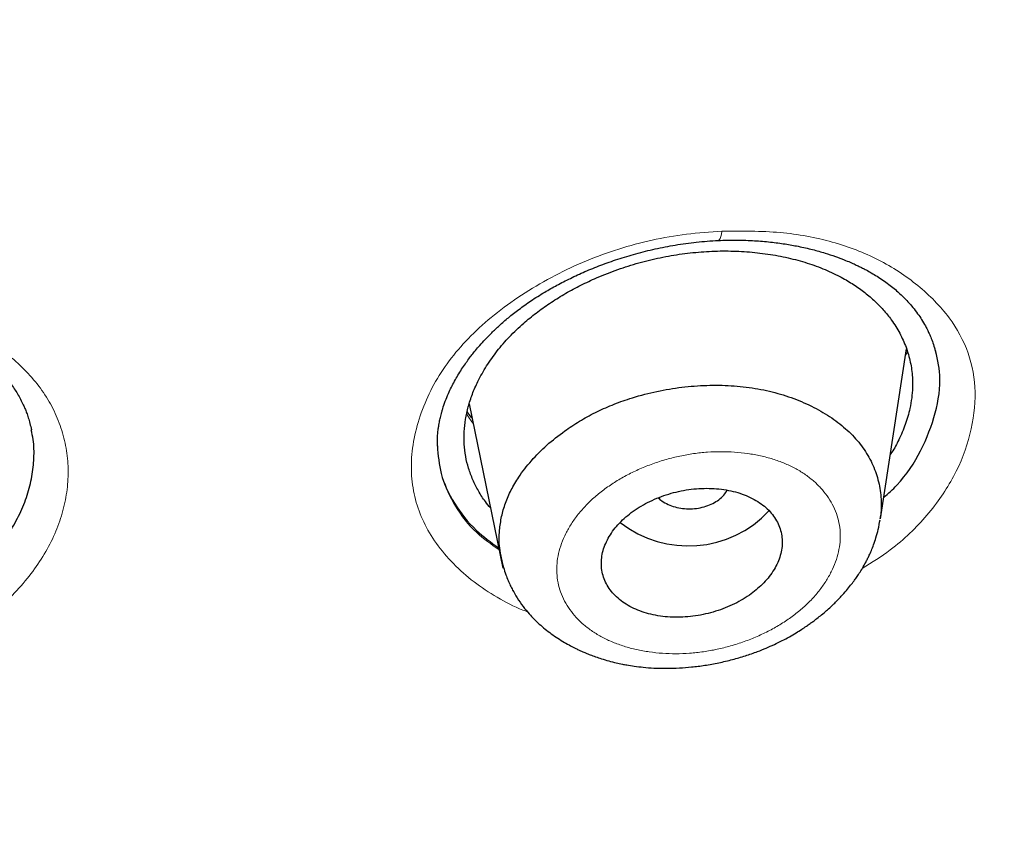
# Model space of a CAD drawing. Header units: millimetres. Extents: x 8 to 1170, y 12 to 886.
# Tile 330 of 656: x 793.86 to 803.63, y 818.56 to 826.7. Entities that reach past the tile are written whole.
import ezdxf

# ---------------------------------------------------------------- set-up
doc = ezdxf.new("R2010")
doc.units = ezdxf.units.MM

msp = doc.modelspace()

# ---------------------------------------------------------------- linework, layer by layer
at = {"color": 7, "linetype": 'Continuous', "lineweight": 30}
for p, q in [((802.4036, 821.7499), (802.6613, 823.4347)), ((802.6639, 823.4258), (802.6586, 823.4168)), ((798.3222, 822.8909), (798.655, 821.2601))]:
    msp.add_line(p, q, dxfattribs=at)
at = {"color": 8, "linetype": 'Continuous', "lineweight": 0}
msp.add_line((802.6701, 823.4045), (802.652, 823.3735), dxfattribs=at)
at = {"color": 8, "linetype": 'Continuous', "lineweight": 0, "flags": 128}
msp.add_lwpolyline([(800.8294, 824.603), (800.8244, 824.5744), (800.8185, 824.5507), (800.8118, 824.5322), (800.8044, 824.5195), (800.7965, 824.5127), (800.7919, 824.5116)], dxfattribs=at)
at = {"color": 7, "linetype": 'Continuous', "lineweight": 30}
msp.add_arc((800.4965, 822.5745), 1.0943, 231.83666, 317.13664, dxfattribs=at)
for points, knots in [([(767.6427, 873.9797), (768.5002, 873.9771), (770.2152, 873.9718), (772.7815, 873.8617), (775.3372, 873.6775), (777.8776, 873.4125), (780.398, 873.0694), (782.8939, 872.6482), (785.4975, 872.122), (788.1975, 871.4758), (790.9789, 870.6939), (793.6989, 869.8102), (796.3512, 868.8278), (798.9294, 867.7498), (801.3082, 866.6348), (803.4954, 865.5003), (805.4999, 864.3614), (807.4329, 863.1605), (809.2905, 861.8993), (811.0684, 860.5798), (812.7637, 859.205), (814.3736, 857.7776), (815.8957, 856.3007), (817.3272, 854.7769), (818.6656, 853.2091), (819.9083, 851.6002), (821.0526, 849.9529), (822.0959, 848.2702), (823.0876, 846.4597), (824.0049, 844.5189), (824.8235, 842.4471), (825.4961, 840.3465), (826.0213, 838.2226), (826.3977, 836.0806), (826.613, 834.0285), (826.6903, 832.0729), (826.651, 830.2183), (826.4997, 828.3654), (826.2373, 826.5175), (825.8649, 824.6782), (825.3835, 822.8508), (824.794, 821.0387), (824.0973, 819.2453), (823.2945, 817.4739), (822.3866, 815.728), (821.3744, 814.0111), (820.26, 812.3264), (819.0464, 810.6769), (817.6633, 808.976), (816.0943, 807.2347), (814.3231, 805.4667), (812.433, 803.7631), (810.4258, 802.1305), (808.3148, 800.5661), (806.8193, 799.59), (806.0716, 799.102)], [0, 0, 0, 0, 0.017859, 0.035717, 0.053574, 0.07143, 0.089287, 0.107143, 0.125, 0.145832, 0.166666, 0.1875, 0.208333, 0.229166, 0.249999, 0.267856, 0.285713, 0.303571, 0.321429, 0.339287, 0.357144, 0.375001, 0.392858, 0.410715, 0.428572, 0.446429, 0.464286, 0.482143, 0.500002, 0.520835, 0.541668, 0.562501, 0.583334, 0.604167, 0.624999, 0.642856, 0.660713, 0.678571, 0.696428, 0.714286, 0.732144, 0.750003, 0.76786, 0.785718, 0.803575, 0.821433, 0.839289, 0.857146, 0.875003, 0.895835, 0.916668, 0.9375, 0.958333, 0.979167, 1, 1, 1, 1]), ([(766.7135, 788.6775), (767.3207, 788.6852), (768.5336, 788.7005), (770.3501, 788.7757), (772.1609, 788.8892), (773.9656, 789.0446), (775.7644, 789.2409), (777.5538, 789.4779), (779.2807, 789.7469), (780.9429, 790.0435), (782.5414, 790.3638), (784.126, 790.7167), (785.6964, 791.1021), (787.2528, 791.5198), (788.8448, 791.9844), (790.4671, 792.4985), (792.1136, 793.0652), (793.7314, 793.6673), (795.3207, 794.3049), (796.8813, 794.9775), (798.4151, 795.6861), (799.8785, 796.409), (801.2717, 797.142), (802.5934, 797.88), (803.8841, 798.6439), (805.1438, 799.4337), (806.3724, 800.2492), (807.6042, 801.1143), (808.8336, 802.0303), (810.0548, 802.9987), (811.2333, 803.9935), (812.369, 805.0146), (813.4621, 806.062), (814.5144, 807.1374), (815.4956, 808.208), (816.4067, 809.2688), (817.2476, 810.3131), (818.0446, 811.3712), (818.7977, 812.4431), (819.5072, 813.5288), (820.192, 814.6598), (820.8474, 815.8366), (821.4678, 817.0594), (822.0347, 818.2951), (822.5485, 819.5437), (823.009, 820.8056), (823.4167, 822.0818), (823.761, 823.3336), (824.0452, 824.5565), (824.2732, 825.745), (824.4531, 826.9347), (824.585, 828.1257), (824.669, 829.318), (824.706, 830.5454), (824.6911, 831.807), (824.6189, 833.1013), (824.4899, 834.3937), (824.3039, 835.6844), (824.061, 836.9737), (823.7614, 838.26), (823.4167, 839.5038), (823.0329, 840.7016), (822.6155, 841.8517), (822.1531, 842.9897), (821.6457, 844.1156), (821.0932, 845.2294), (820.5046, 846.3143), (819.8827, 847.3704), (819.2302, 848.3975), (818.5376, 849.4115), (817.805, 850.4123), (817.0321, 851.4), (816.2189, 852.3747), (815.3686, 853.3327), (814.4705, 854.2862), (813.525, 855.2317), (812.5291, 856.1691), (811.497, 857.0839), (810.4285, 857.9762), (809.3237, 858.8457), (808.2006, 859.679), (807.0618, 860.4766), (805.9099, 861.2392), (804.7269, 861.9791), (803.5127, 862.6964), (802.2673, 863.3909), (800.9906, 864.0625), (799.6888, 864.7083), (798.3456, 865.3363), (796.9635, 865.9434), (795.5388, 866.5292), (794.092, 867.0845), (792.6231, 867.609), (791.1322, 868.1026), (789.6443, 868.5575), (788.162, 868.975), (786.6874, 869.3565), (785.1962, 869.7087), (783.6885, 870.0314), (782.1643, 870.3247), (780.6237, 870.5884), (779.0711, 870.8219), (777.487, 871.0282), (775.8753, 871.2047), (774.2361, 871.3496), (772.5938, 871.4604), (770.9485, 871.536), (769.3004, 871.5797), (768.2004, 871.5797), (767.6502, 871.5797)], [0, 0, 0, 0, 0.010081, 0.020137, 0.030179, 0.040216, 0.050257, 0.060311, 0.070335, 0.079491, 0.088633, 0.097767, 0.1069, 0.116039, 0.125192, 0.135253, 0.145282, 0.155288, 0.16528, 0.175267, 0.185259, 0.195301, 0.204496, 0.213673, 0.222839, 0.232002, 0.241168, 0.250345, 0.260322, 0.270285, 0.280246, 0.290212, 0.300194, 0.310203, 0.320293, 0.329526, 0.338727, 0.347904, 0.357065, 0.366218, 0.375372, 0.385323, 0.395264, 0.405207, 0.415162, 0.425139, 0.435149, 0.445226, 0.454443, 0.463632, 0.472801, 0.481959, 0.491116, 0.500279, 0.510233, 0.520184, 0.530144, 0.540125, 0.550137, 0.560192, 0.570258, 0.579448, 0.588609, 0.59775, 0.60688, 0.616007, 0.625139, 0.633867, 0.642594, 0.651329, 0.660077, 0.668845, 0.677642, 0.686473, 0.695244, 0.704395, 0.713529, 0.722653, 0.731774, 0.740899, 0.750037, 0.758756, 0.767483, 0.776222, 0.78498, 0.793764, 0.802579, 0.811433, 0.820208, 0.829363, 0.838502, 0.847632, 0.856762, 0.865897, 0.875044, 0.883755, 0.89247, 0.901196, 0.909939, 0.918704, 0.927499, 0.936329, 0.945126, 0.954305, 0.963462, 0.972602, 0.981734, 0.990864, 1, 1, 1, 1]), ([(710.6956, 827.989), (710.6972, 827.9633), (710.7007, 827.9073), (710.7071, 827.8251), (710.7128, 827.737), (710.7181, 827.6445), (710.7252, 827.5328), (710.7338, 827.4043), (710.7444, 827.2573), (710.7567, 827.098), (710.7709, 826.9259), (710.7874, 826.7406), (710.806, 826.546), (710.8265, 826.3454), (710.8558, 826.0774), (710.8951, 825.7491), (710.9464, 825.3645), (711.0008, 824.9921), (711.0581, 824.6318), (711.1179, 824.2823), (711.1806, 823.9399), (711.2652, 823.5064), (711.3767, 822.9798), (711.5213, 822.3607), (711.6828, 821.7288), (711.8622, 821.0843), (712.0606, 820.4275), (712.2739, 819.7733), (712.5021, 819.1219), (712.7097, 818.568), (712.891, 818.1078), (713.0422, 817.7375), (713.2017, 817.3603), (713.3699, 816.976), (713.5342, 816.6136), (713.6918, 816.2763), (713.8394, 815.969), (713.9877, 815.668), (714.1358, 815.3748), (714.258, 815.1385), (714.3536, 814.9569), (714.4218, 814.8286), (714.4878, 814.7058), (714.5493, 814.5924), (714.6046, 814.4913), (714.6504, 814.4081), (714.6877, 814.3409), (714.7184, 814.2858), (714.7486, 814.2318), (714.7806, 814.1748), (714.8155, 814.113), (714.8608, 814.0331), (714.9182, 813.9326), (714.9895, 813.8089), (715.0685, 813.6731), (715.1556, 813.5252), (715.2508, 813.3652), (715.3545, 813.1933), (715.4818, 812.985), (715.6311, 812.7447), (715.8, 812.4783), (715.9698, 812.2155), (716.1396, 811.9576), (716.3092, 811.7045), (716.4754, 811.461), (716.638, 811.2267), (716.7963, 811.0022), (716.9513, 810.7857), (717.1004, 810.5804), (717.2346, 810.3982), (717.3541, 810.2377), (717.4596, 810.0975), (717.559, 809.9666), (717.6523, 809.8448), (717.7407, 809.7303), (717.8339, 809.6104), (717.9369, 809.479), (718.0532, 809.3321), (718.178, 809.1759), (718.3125, 809.0095), (718.457, 808.8327), (718.6118, 808.6456), (718.776, 808.4496), (718.9476, 808.2475), (719.1819, 807.9752), (719.4802, 807.6354), (719.7582, 807.3269), (719.953, 807.1145), (720.0605, 806.9981), (720.1688, 806.8817), (720.278, 806.7653), (720.3874, 806.6496), (720.494, 806.5375), (720.5978, 806.4293), (720.6957, 806.3278), (720.7869, 806.2339), (720.8677, 806.1513), (720.938, 806.0797), (721.0004, 806.0164), (721.0588, 805.9574), (721.1183, 805.8975), (721.1833, 805.8324), (721.2579, 805.7579), (721.3442, 805.6722), (721.4429, 805.5748), (721.5538, 805.4661), (721.6776, 805.3456), (721.8349, 805.1937), (722.0218, 805.0153), (722.2335, 804.8159), (722.444, 804.6202), (722.6525, 804.4287), (722.8917, 804.2118), (723.1609, 803.9714), (723.4599, 803.709), (723.7573, 803.4525), (724.0575, 803.1979), (724.3648, 802.9418), (724.645, 802.7123), (724.8962, 802.5095), (725.1167, 802.3337), (725.3411, 802.1569), (725.5681, 801.9802), (725.7913, 801.8086), (726.0052, 801.646), (726.2056, 801.4954), (726.3934, 801.3557), (726.5579, 801.2344), (726.7005, 801.1301), (726.8226, 801.0414), (726.9394, 800.957), (727.0569, 800.8726), (727.1954, 800.7739), (727.3598, 800.6575), (727.5527, 800.5222), (727.7598, 800.3786), (727.9809, 800.2268), (728.2143, 800.0684), (728.4564, 799.9061), (728.7468, 799.7139), (729.0804, 799.4963), (729.4434, 799.264), (729.7883, 799.047), (730.115, 798.8447), (730.4385, 798.6474), (730.7839, 798.44), (731.1569, 798.2198), (731.5615, 797.9854), (731.9777, 797.7489), (732.4055, 797.5105), (732.8412, 797.2726), (733.2161, 797.0721), (733.5249, 796.9095), (733.7663, 796.7839), (734.0054, 796.6608), (734.2424, 796.5403), (734.4767, 796.4223), (734.6783, 796.322), (734.8416, 796.2414), (734.9617, 796.1825), (735.0638, 796.1327), (735.1435, 796.094), (735.2031, 796.0651), (735.2473, 796.0438), (735.2907, 796.0229), (735.342, 795.9982), (735.4071, 795.967), (735.4864, 795.9291), (735.5797, 795.8847), (735.687, 795.8338), (735.8075, 795.777), (735.9399, 795.715), (736.0792, 795.6501), (736.2215, 795.5843), (736.4825, 795.4644), (736.8598, 795.2936), (737.3461, 795.0786), (737.818, 794.8747), (738.2763, 794.6809), (738.7291, 794.4937), (739.1785, 794.3118), (739.6257, 794.1348), (740.1537, 793.9303), (740.7639, 793.7006), (741.4593, 793.4478), (742.2368, 793.175), (743.1003, 792.8846), (744.0521, 792.5801), (745.0122, 792.2884), (745.9565, 792.0166), (746.8839, 791.7638), (747.7931, 791.5289), (748.7082, 791.3055), (749.6286, 791.0934), (750.5541, 790.8928), (751.4845, 790.7036), (752.4504, 790.5201), (753.452, 790.3437), (754.4891, 790.1759), (755.5299, 790.0225), (756.5742, 789.8835), (757.6221, 789.7586), (758.6736, 789.6478), (759.7283, 789.5514), (760.7858, 789.4694), (761.8456, 789.4019), (762.9013, 789.3492), (763.9526, 789.3111), (764.9998, 789.2873), (766.0494, 789.2776), (767.074, 789.2818), (768.0724, 789.2988), (769.043, 789.3273), (770.012, 789.368), (770.9796, 789.4206), (771.9457, 789.4852), (772.9103, 789.5618), (773.9052, 789.6532), (774.9299, 789.7609), (775.9837, 789.8863), (777.034, 790.0258), (778.0811, 790.1793), (779.1249, 790.3472), (780.1654, 790.5294), (781.2018, 790.7257), (782.2336, 790.936), (783.2602, 791.1602), (784.2751, 791.3967), (785.278, 791.6453), (786.2687, 791.9056), (787.2528, 792.1791), (788.2557, 792.4734), (789.2761, 792.7896), (790.313, 793.1286), (791.34, 793.4822), (792.3572, 793.8505), (793.3641, 794.2333), (794.1745, 794.5564), (794.794, 794.8118), (795.2268, 794.9938), (795.6575, 795.1785), (796.0862, 795.3661), (796.5166, 795.5581), (796.9207, 795.7419), (797.3013, 795.9181), (797.6583, 796.086), (798.022, 796.2598), (798.3924, 796.4398), (798.7673, 796.625), (799.1207, 796.8027), (799.4449, 796.9682), (799.7345, 797.118), (800.0077, 797.2611), (800.2646, 797.3973), (800.4531, 797.4984), (800.5759, 797.5647), (800.6352, 797.5968), (800.6851, 797.6239), (800.7257, 797.6459), (800.7572, 797.6631), (800.7844, 797.6779), (800.8151, 797.6947), (800.8561, 797.7171), (800.9076, 797.7453), (800.9662, 797.7775), (801.0296, 797.8124), (801.1127, 797.8584), (801.2179, 797.9167), (801.3474, 797.9889), (801.4876, 798.0676), (801.6387, 798.1529), (801.8003, 798.2449), (801.9699, 798.3421), (802.2428, 798.4997), (802.6096, 798.7146), (803.0827, 798.9977), (803.5577, 799.288), (804.0341, 799.5858), (804.4954, 799.8804), (805.0307, 800.2295), (805.6383, 800.6366), (806.3257, 801.1126), (807.0094, 801.6023), (807.6914, 802.1077), (808.3616, 802.6214), (809.0196, 803.1433), (809.6654, 803.6732), (810.2987, 804.211), (810.8398, 804.6867), (811.2938, 805.0971), (811.6654, 805.4404), (812.0363, 805.7905), (812.4099, 806.1509), (812.7222, 806.4592), (812.9732, 806.7114), (813.1624, 806.9036), (813.3527, 807.0994), (813.5424, 807.2968), (813.7268, 807.4912), (813.9017, 807.6776), (814.0642, 807.8529), (814.2123, 808.0142), (814.3466, 808.162), (814.4677, 808.2965), (814.5795, 808.4216), (814.688, 808.5439), (814.7996, 808.6707), (814.917, 808.8052), (815.0403, 808.9476), (815.1689, 809.0976), (815.305, 809.2577), (815.4482, 809.4281), (815.6377, 809.6561), (815.8672, 809.9366), (816.1302, 810.265), (816.3836, 810.5879), (816.6274, 810.9052), (816.8808, 811.2417), (817.1438, 811.5988), (817.4171, 811.9794), (817.684, 812.3605), (817.9267, 812.7162), (818.1466, 813.0459), (818.3458, 813.351), (818.545, 813.6626), (818.7338, 813.9646), (818.913, 814.2575), (819.0824, 814.54), (819.2531, 814.8307), (819.425, 815.1299), (819.5751, 815.3974), (819.7012, 815.6263), (819.8008, 815.8097), (819.8926, 815.9812), (819.9768, 816.1406), (820.0538, 816.2879), (820.1184, 816.4132), (820.1722, 816.5181), (820.2159, 816.6042), (820.2557, 816.6831), (820.2918, 816.7549), (820.3267, 816.825), (820.3639, 816.8999), (820.4062, 816.9857), (820.4523, 817.0799), (820.5017, 817.1816), (820.5534, 817.2888), (820.6073, 817.4019), (820.6621, 817.518), (820.717, 817.6353), (820.772, 817.754), (820.868, 817.9633), (821.0044, 818.2673), (821.1789, 818.6696), (821.3497, 819.0783), (821.5141, 819.4867), (821.6688, 819.886), (821.8139, 820.2754), (821.95, 820.6547), (822.0788, 821.0283), (822.2283, 821.4793), (822.395, 822.011), (822.5739, 822.625), (822.7398, 823.2405), (822.8929, 823.8575), (823.0329, 824.4758), (823.1592, 825.0922), (823.2663, 825.6756), (823.356, 826.2228), (823.4127, 826.6107), (823.4481, 826.8725), (823.4666, 827.0148), (823.4857, 827.1674), (823.5054, 827.3313), (823.5253, 827.5065), (823.5454, 827.6931), (823.5655, 827.8911), (823.5852, 828.1006), (823.6043, 828.3214), (823.6227, 828.5537), (823.64, 828.7975), (823.6556, 829.0476), (823.6693, 829.3036), (823.6811, 829.5652), (823.6908, 829.837), (823.6984, 830.1192), (823.7012, 830.3108), (823.7026, 830.4083)], [0, 0, 0, 0, 0.000488, 0.001066, 0.001741, 0.002496, 0.003291, 0.00439, 0.005557, 0.006789, 0.008184, 0.009655, 0.011202, 0.01282, 0.014437, 0.017594, 0.020657, 0.023626, 0.026502, 0.029284, 0.032003, 0.03472, 0.039702, 0.044684, 0.049665, 0.055002, 0.06034, 0.065677, 0.071014, 0.076351, 0.079353, 0.082419, 0.085553, 0.088756, 0.092028, 0.094647, 0.097245, 0.099785, 0.102267, 0.104691, 0.105802, 0.106901, 0.107971, 0.108943, 0.109807, 0.110563, 0.111081, 0.111533, 0.111981, 0.11247, 0.113, 0.113571, 0.11453, 0.115596, 0.116767, 0.118045, 0.119429, 0.12092, 0.122518, 0.124862, 0.127203, 0.129509, 0.13178, 0.134016, 0.136216, 0.138258, 0.140268, 0.142225, 0.14407, 0.145798, 0.147149, 0.148419, 0.149607, 0.150714, 0.151739, 0.152738, 0.153997, 0.155343, 0.156779, 0.158303, 0.159946, 0.161682, 0.163509, 0.165417, 0.167347, 0.171167, 0.17503, 0.176141, 0.177256, 0.178373, 0.179494, 0.180617, 0.181722, 0.182744, 0.183765, 0.184678, 0.185485, 0.186184, 0.186776, 0.187343, 0.187918, 0.188536, 0.189264, 0.190115, 0.191072, 0.192148, 0.193344, 0.194659, 0.196685, 0.198693, 0.200669, 0.202611, 0.20452, 0.2073, 0.210007, 0.212647, 0.215304, 0.218006, 0.220753, 0.222625, 0.224516, 0.226429, 0.228362, 0.230283, 0.232063, 0.233729, 0.235282, 0.236721, 0.237791, 0.238789, 0.239714, 0.240647, 0.241652, 0.243077, 0.244626, 0.246299, 0.24804, 0.249898, 0.251833, 0.253748, 0.256705, 0.259599, 0.26213, 0.264609, 0.267036, 0.269446, 0.272372, 0.27536, 0.27841, 0.281522, 0.284695, 0.287848, 0.289583, 0.291297, 0.292988, 0.294657, 0.296304, 0.297923, 0.298886, 0.299722, 0.300431, 0.301013, 0.301382, 0.30167, 0.301932, 0.302283, 0.302735, 0.303282, 0.303926, 0.304665, 0.305499, 0.306412, 0.307389, 0.308363, 0.309331, 0.312733, 0.316054, 0.319179, 0.32223, 0.325225, 0.32819, 0.331125, 0.33403, 0.338535, 0.343002, 0.347469, 0.353452, 0.359437, 0.365426, 0.371418, 0.376966, 0.382514, 0.388061, 0.39361, 0.399158, 0.404705, 0.410253, 0.416353, 0.42245, 0.42854, 0.434625, 0.440712, 0.446799, 0.452889, 0.458978, 0.465068, 0.471159, 0.477144, 0.483133, 0.489133, 0.495145, 0.500701, 0.506249, 0.511791, 0.517329, 0.522866, 0.528403, 0.53394, 0.540029, 0.546117, 0.552204, 0.558288, 0.564379, 0.570476, 0.576576, 0.582677, 0.58878, 0.594881, 0.600875, 0.606869, 0.612862, 0.618855, 0.625324, 0.631788, 0.638249, 0.644709, 0.651169, 0.65763, 0.660472, 0.663314, 0.666156, 0.668999, 0.671847, 0.674767, 0.677126, 0.679542, 0.682016, 0.684547, 0.687138, 0.689745, 0.691872, 0.693892, 0.695806, 0.697613, 0.699313, 0.6998, 0.70022, 0.700574, 0.700862, 0.701084, 0.701245, 0.701442, 0.70174, 0.702119, 0.702541, 0.702992, 0.703474, 0.704322, 0.705249, 0.706256, 0.707343, 0.70851, 0.709756, 0.711024, 0.714452, 0.717788, 0.72147, 0.725034, 0.728501, 0.73194, 0.737296, 0.742592, 0.748129, 0.753666, 0.759204, 0.764742, 0.770281, 0.775821, 0.781361, 0.784773, 0.788186, 0.791619, 0.795149, 0.798786, 0.800611, 0.802462, 0.804339, 0.806242, 0.80812, 0.809887, 0.811542, 0.813083, 0.814444, 0.815702, 0.816858, 0.817946, 0.819118, 0.820392, 0.821685, 0.823069, 0.824542, 0.826106, 0.827759, 0.830798, 0.833774, 0.836686, 0.839533, 0.842315, 0.845704, 0.849058, 0.852412, 0.855765, 0.8584, 0.861034, 0.863715, 0.866488, 0.868845, 0.871264, 0.873746, 0.876293, 0.878903, 0.880556, 0.882105, 0.883551, 0.884893, 0.886131, 0.887265, 0.888048, 0.888771, 0.889431, 0.890028, 0.890573, 0.891188, 0.891905, 0.892724, 0.893546, 0.894449, 0.895404, 0.896369, 0.897344, 0.898329, 0.899323, 0.90255, 0.905876, 0.90928, 0.912637, 0.915923, 0.91908, 0.922167, 0.925186, 0.928182, 0.933133, 0.93808, 0.943026, 0.947971, 0.952916, 0.957858, 0.962729, 0.966856, 0.970915, 0.971971, 0.973092, 0.974302, 0.975603, 0.976992, 0.978472, 0.980041, 0.9817, 0.98345, 0.98529, 0.98722, 0.989241, 0.99123, 0.9933, 0.995451, 0.997685, 1, 1, 1, 1]), ([(824.2089, 830.3803), (824.1959, 829.879), (824.1699, 828.877), (824.0339, 827.3756), (823.8269, 825.8775), (823.5418, 824.3822), (823.1806, 822.8904), (822.7525, 821.4344), (822.2634, 820.0181), (821.7189, 818.6446), (821.1095, 817.286), (820.4349, 815.9422), (819.6829, 814.5911), (818.8509, 813.2361), (817.9358, 811.8803), (816.9519, 810.5475), (815.899, 809.2375), (814.7775, 807.9512), (813.6133, 806.7162), (812.4136, 805.5342), (811.185, 804.4064), (809.9037, 803.3097), (808.5697, 802.244), (807.1619, 801.1939), (805.6786, 800.1625), (804.118, 799.1534), (802.5033, 798.1827), (800.8342, 797.2509), (799.1151, 796.3607), (797.3879, 795.532), (795.662, 794.7647), (793.9415, 794.0567), (792.1908, 793.3922), (790.4101, 792.7715), (788.5678, 792.1847), (786.6636, 791.6352), (784.6972, 791.1266), (782.702, 790.6688), (780.678, 790.2621), (778.6286, 789.9075), (776.6019, 789.612), (774.6071, 789.3733), (772.6496, 789.1885), (770.6896, 789.0529), (768.7274, 788.9663), (766.7202, 788.928), (764.6708, 788.9416), (762.5821, 789.011), (760.4997, 789.1359), (758.4236, 789.3163), (756.3565, 789.5519), (754.344, 789.836), (752.3917, 790.1641), (750.5023, 790.5319), (748.637, 790.9458), (746.7959, 791.4055), (744.9361, 791.9228), (743.0626, 792.5006), (741.1811, 793.1418), (739.3367, 793.8323), (737.5294, 794.5718), (735.759, 795.3604), (734.0622, 796.18), (732.4415, 797.0253), (730.8994, 797.8907), (729.4047, 798.7921), (727.9571, 799.7294), (726.5255, 800.7238), (725.1156, 801.7767), (723.7336, 802.8891), (722.4113, 804.0371), (721.1487, 805.2204), (719.9444, 806.4402), (718.8222, 807.6705), (717.7819, 808.9057), (716.8238, 810.139), (715.9283, 811.3937), (715.0951, 812.6696), (714.309, 813.9927), (713.5749, 815.3616), (712.8989, 816.7749), (712.2965, 818.2035), (711.7674, 819.6477), (711.3108, 821.1103), (710.9345, 822.5621), (710.6356, 823.9989), (710.4108, 825.4142), (710.2562, 826.8348), (710.1655, 828.2607), (710.1631, 829.2137), (710.1619, 829.6907)], [0, 0, 0, 0, 0.011647, 0.023279, 0.034914, 0.046569, 0.058262, 0.069997, 0.081033, 0.092045, 0.103046, 0.114051, 0.125075, 0.136674, 0.148268, 0.159874, 0.171507, 0.183184, 0.194903, 0.205931, 0.216944, 0.227954, 0.238974, 0.250018, 0.2616, 0.2732, 0.284834, 0.296518, 0.308264, 0.319998, 0.330999, 0.341975, 0.352941, 0.363907, 0.374886, 0.386463, 0.398058, 0.409684, 0.421356, 0.433089, 0.444843, 0.455871, 0.466863, 0.477832, 0.488791, 0.499751, 0.51144, 0.523115, 0.53479, 0.54648, 0.558201, 0.569925, 0.580927, 0.591892, 0.602833, 0.61376, 0.624687, 0.6364, 0.648087, 0.659761, 0.671439, 0.683135, 0.694871, 0.705904, 0.716895, 0.727858, 0.738804, 0.749746, 0.761426, 0.773081, 0.784724, 0.796373, 0.808043, 0.819784, 0.830839, 0.841857, 0.852852, 0.863839, 0.87483, 0.886496, 0.898127, 0.909738, 0.921348, 0.932974, 0.944696, 0.955762, 0.96681, 0.977856, 0.988914, 1, 1, 1, 1]), ([(798.0059, 822.4691), (798.0057, 822.4914), (798.0053, 822.5325), (798.009, 822.5899), (798.0142, 822.6375), (798.0198, 822.6758), (798.0252, 822.7058), (798.0305, 822.7319), (798.0359, 822.7561), (798.0424, 822.7824), (798.0501, 822.8109), (798.0631, 822.8549), (798.0838, 822.9157), (798.113, 822.9874), (798.1445, 823.0547), (798.1759, 823.1151), (798.2098, 823.1745), (798.2457, 823.2322), (798.2818, 823.2857), (798.316, 823.333), (798.3489, 823.3763), (798.3852, 823.4215), (798.4292, 823.4733), (798.4828, 823.5324), (798.5473, 823.5984), (798.6236, 823.6705), (798.7131, 823.7481), (798.8169, 823.83), (798.9365, 823.9149), (799.0631, 823.9949), (799.1941, 824.0693), (799.3276, 824.1377), (799.4727, 824.2043), (799.6297, 824.268), (799.7982, 824.3276), (799.9781, 824.3819), (800.1687, 824.4295), (800.3691, 824.4683), (800.5784, 824.498), (800.7199, 824.507), (800.7919, 824.5116)], [0, 0, 0, 0, 0.025617, 0.047321, 0.065093, 0.07891, 0.089665, 0.097462, 0.106084, 0.115622, 0.12607, 0.137364, 0.16462, 0.192244, 0.213413, 0.234504, 0.255421, 0.276166, 0.296013, 0.313207, 0.327911, 0.344099, 0.363174, 0.385141, 0.410005, 0.437767, 0.468432, 0.502002, 0.538488, 0.577914, 0.611599, 0.647201, 0.684728, 0.724177, 0.765538, 0.808788, 0.853896, 0.900824, 0.949534, 1, 1, 1, 1]), ([(800.7919, 824.5116), (800.8549, 824.5134), (800.9767, 824.517), (801.1504, 824.5104), (801.3094, 824.4972), (801.4537, 824.4781), (801.5932, 824.4532), (801.7253, 824.4232), (801.8481, 824.3888), (801.9515, 824.3547), (802.0348, 824.3235), (802.1002, 824.2963), (802.1498, 824.2741), (802.1898, 824.2552), (802.2253, 824.2374), (802.266, 824.2162), (802.3148, 824.189), (802.3704, 824.1555), (802.4284, 824.1173), (802.4851, 824.0765), (802.5379, 824.0346), (802.5854, 823.9933), (802.6312, 823.9501), (802.6779, 823.9016), (802.7262, 823.8459), (802.7716, 823.7866), (802.8123, 823.7264), (802.8432, 823.6739), (802.8681, 823.6267), (802.8876, 823.5858), (802.9086, 823.5363), (802.9301, 823.4777), (802.9419, 823.4351), (802.9482, 823.4123)], [0, 0, 0, 0, 0.058332, 0.112945, 0.16387, 0.211128, 0.254736, 0.304133, 0.347879, 0.386007, 0.418544, 0.442972, 0.462952, 0.478497, 0.492354, 0.508001, 0.531208, 0.557485, 0.585128, 0.615152, 0.64365, 0.670255, 0.696173, 0.726345, 0.760554, 0.797066, 0.830731, 0.865408, 0.882895, 0.904696, 0.931483, 0.963252, 1, 1, 1, 1]), ([(798.863, 823.6908), (798.9034, 823.7248), (798.9845, 823.7931), (799.1186, 823.8882), (799.2606, 823.9772), (799.41, 824.0589), (799.5794, 824.1393), (799.7688, 824.2156), (799.978, 824.2839), (800.1909, 824.3375), (800.4067, 824.3764), (800.6231, 824.4006), (800.8384, 824.4098), (801.0513, 824.4036), (801.2601, 824.3824), (801.4621, 824.347), (801.6538, 824.2973), (801.8336, 824.2335), (801.9896, 824.1613), (802.1234, 824.0844), (802.2367, 824.0055), (802.3395, 823.919), (802.4316, 823.8249), (802.5189, 823.7161), (802.597, 823.592), (802.6602, 823.4517), (802.7028, 823.3054), (802.7213, 823.1712), (802.7229, 823.052), (802.7143, 822.9482), (802.6928, 822.8262), (802.6531, 822.6865), (802.5905, 822.5417), (802.5383, 822.4412), (802.5062, 822.3933), (802.5008, 822.3853)], [0, 0, 0, 0, 0.0274229, 0.0550941, 0.0829012, 0.110472, 0.1380804, 0.1730773, 0.2075437, 0.2418077, 0.2762033, 0.3106751, 0.3449714, 0.3794171, 0.4143331, 0.4492905, 0.4837419, 0.5180108, 0.5524262, 0.5799615, 0.6073691, 0.6348232, 0.6624972, 0.6905604, 0.725079, 0.7595247, 0.7942706, 0.8286273, 0.8514239, 0.8744044, 0.8976758, 0.9322259, 0.9667365, 0.9944187, 1, 1, 1, 1]), ([(791.8679, 823.858), (791.9232, 823.8572), (792.0304, 823.8556), (792.1833, 823.8438), (792.3236, 823.8271), (792.4515, 823.8061), (792.5673, 823.7823), (792.6772, 823.7554), (792.7799, 823.7261), (792.8742, 823.6952), (792.9538, 823.6661), (793.0195, 823.6397), (793.0713, 823.6175), (793.1105, 823.5996), (793.1418, 823.5848), (793.1713, 823.5703), (793.2033, 823.5541), (793.2387, 823.5353), (793.2861, 823.5089), (793.344, 823.4745), (793.4099, 823.4317), (793.4733, 823.3864), (793.533, 823.3398), (793.5865, 823.2939), (793.6319, 823.2512), (793.6694, 823.213), (793.7033, 823.1759), (793.7375, 823.1354), (793.7859, 823.073), (793.842, 822.9886), (793.8857, 822.906), (793.9143, 822.8409), (793.9309, 822.7989), (793.9478, 822.75), (793.9643, 822.6935), (793.973, 822.6531), (793.9777, 822.6315)], [0, 0, 0, 0, 0.050923, 0.098674, 0.143283, 0.184761, 0.223111, 0.258335, 0.296475, 0.330114, 0.359258, 0.383913, 0.404089, 0.418887, 0.430035, 0.441494, 0.454667, 0.469549, 0.486136, 0.515526, 0.546338, 0.577384, 0.607847, 0.637965, 0.664338, 0.686425, 0.70673, 0.730291, 0.757128, 0.813662, 0.871462, 0.889394, 0.910633, 0.936145, 0.965933, 1, 1, 1, 1]), ([(798.5333, 821.8566), (798.5159, 821.8776), (798.471, 821.9315), (798.4124, 822.0248), (798.3564, 822.1352), (798.3139, 822.2501), (798.285, 822.3684), (798.2704, 822.4894), (798.2699, 822.6124), (798.2831, 822.7368), (798.3103, 822.8617), (798.3514, 822.987), (798.4108, 823.1226), (798.4911, 823.2665), (798.5964, 823.4152), (798.7189, 823.5579), (798.8149, 823.6464), (798.863, 823.6908)], [0, 0, 0, 0, 0.040608, 0.104581, 0.168468, 0.232735, 0.296583, 0.359951, 0.423922, 0.487445, 0.550933, 0.614799, 0.67945, 0.760627, 0.840574, 0.920093, 1, 1, 1, 1]), ([(802.4358, 821.9608), (802.4803, 822.0008), (802.6372, 822.1423), (802.8178, 822.4296), (802.9599, 822.7979), (803.0139, 823.1488), (802.9634, 823.3578), (802.9415, 823.4487)], [0, 0, 0, 0, 0.092275, 0.325882, 0.570905, 0.813588, 1, 1, 1, 1]), ([(799.2694, 822.6213), (799.3176, 822.6539), (799.4138, 822.7192), (799.5721, 822.8051), (799.7388, 822.8806), (799.9326, 822.9509), (800.1537, 823.011), (800.4002, 823.0547), (800.6481, 823.0764), (800.893, 823.0756), (801.1311, 823.0523), (801.3583, 823.0054), (801.5714, 822.936), (801.7675, 822.8463), (801.9432, 822.7382), (802.0951, 822.6138), (802.2201, 822.4746), (802.3143, 822.322), (802.3782, 822.1585), (802.4098, 821.9869), (802.4145, 821.8497), (802.4015, 821.7705), (802.3982, 821.7507)], [0, 0, 0, 0, 0.041335, 0.082614, 0.123835, 0.164992, 0.21978, 0.274503, 0.329117, 0.383553, 0.437768, 0.491944, 0.546401, 0.601034, 0.655661, 0.710087, 0.764168, 0.818116, 0.872414, 0.926981, 0.981675, 1, 1, 1, 1]), ([(798.3516, 822.7469), (798.3425, 822.758), (798.325, 822.7794), (798.3093, 822.8018), (798.3019, 822.8125)], [0, 0, 0, 0, 0.520751, 1, 1, 1, 1]), ([(793.4484, 821.2482), (793.4613, 821.2598), (793.5321, 821.3234), (793.6398, 821.4479), (793.767, 821.6202), (793.8666, 821.7991), (793.9399, 821.9823), (793.9872, 822.1677), (794.0062, 822.3526), (794.0028, 822.5082), (793.9831, 822.5998), (793.9761, 822.6321)], [0, 0, 0, 0, 0.029075, 0.159479, 0.287874, 0.415753, 0.544627, 0.673638, 0.801653, 0.930102, 1, 1, 1, 1]), ([(798.644, 821.3578), (798.6366, 821.3913), (798.6166, 821.4823), (798.6191, 821.6216), (798.6405, 821.7709), (798.6789, 821.9044), (798.7355, 822.0357), (798.819, 822.1778), (798.9352, 822.328), (799.0874, 822.4829), (799.2087, 822.5751), (799.2694, 822.6213)], [0, 0, 0, 0, 0.077016, 0.209699, 0.308947, 0.407721, 0.505916, 0.604105, 0.735619, 0.86769, 1, 1, 1, 1]), ([(798.0059, 822.4724), (798.0134, 822.3797), (798.0294, 822.1802), (798.1672, 821.8965), (798.3614, 821.646), (798.5383, 821.5151), (798.6145, 821.4586)], [0, 0, 0, 0, 0.234807, 0.504842, 0.786591, 1, 1, 1, 1]), ([(801.1018, 820.9926), (801.1245, 821.0092), (801.1699, 821.0425), (801.232, 821.0992), (801.2886, 821.161), (801.3375, 821.2279), (801.3767, 821.2972), (801.4053, 821.3681), (801.4231, 821.4396), (801.43, 821.511), (801.4253, 821.5814), (801.4094, 821.6498), (801.3824, 821.7154), (801.3442, 821.7772), (801.2955, 821.8346), (801.237, 821.8866), (801.1691, 821.9324), (801.0929, 821.9716), (801.0096, 822.0036), (800.92, 822.0277), (800.8255, 822.0439), (800.7274, 822.0521), (800.6271, 822.0519), (800.5257, 822.0436), (800.4247, 822.0274), (800.3253, 822.0033), (800.2288, 821.9719), (800.1362, 821.9337), (800.0488, 821.889), (799.9675, 821.8386), (799.8932, 821.783), (799.8269, 821.7227), (799.7692, 821.6587), (799.7207, 821.5916), (799.6824, 821.5221), (799.6544, 821.4513), (799.6371, 821.3797), (799.6313, 821.3083), (799.6366, 821.2381), (799.6531, 821.1698), (799.6811, 821.1044), (799.7199, 821.0428), (799.7691, 820.9858), (799.8284, 820.9342), (799.8968, 820.8888), (799.9734, 820.85), (800.0573, 820.8186), (800.1472, 820.7949), (800.2419, 820.7791), (800.3402, 820.7716), (800.4407, 820.7723), (800.5422, 820.7811), (800.6433, 820.798), (800.7428, 820.8226), (800.8398, 820.8546), (800.9328, 820.8939), (801.0213, 820.9395), (801.075, 820.9749), (801.1018, 820.9926)], [0, 0, 0, 0, 0.016024, 0.032049, 0.049619, 0.067244, 0.084813, 0.102457, 0.120157, 0.137801, 0.155623, 0.173504, 0.191327, 0.209355, 0.227442, 0.245472, 0.26364, 0.281868, 0.300037, 0.318216, 0.336454, 0.354634, 0.372692, 0.390807, 0.408866, 0.426727, 0.444644, 0.462505, 0.480179, 0.497908, 0.515581, 0.533157, 0.550787, 0.568361, 0.585969, 0.603632, 0.621239, 0.638998, 0.656815, 0.674575, 0.692541, 0.710567, 0.728534, 0.746671, 0.764866, 0.783004, 0.801195, 0.819445, 0.837637, 0.855745, 0.87391, 0.892018, 0.909993, 0.928024, 0.945998, 0.96398, 0.982019, 1, 1, 1, 1]), ([(800.44, 821.8522), (800.466, 821.8502), (800.518, 821.8462), (800.5965, 821.8543), (800.6716, 821.8721), (800.7409, 821.9002), (800.8008, 821.9378), (800.8501, 821.9822), (800.872, 822.016), (800.8828, 822.0326)], [0, 0, 0, 0, 0.143538, 0.287131, 0.430723, 0.574261, 0.717799, 0.861392, 1, 1, 1, 1]), ([(800.1972, 821.9575), (800.2089, 821.9469), (800.2369, 821.9217), (800.2942, 821.8911), (800.3636, 821.8649), (800.4145, 821.8565), (800.44, 821.8522)], [0, 0, 0, 0, 0.19426, 0.462875, 0.731489, 1, 1, 1, 1]), ([(798.6399, 821.358), (798.6469, 821.3275), (798.6599, 821.2708), (798.6846, 821.1966), (798.7067, 821.1393), (798.7285, 821.09), (798.7573, 821.0322), (798.7983, 820.9609), (798.8552, 820.8792), (798.9117, 820.811), (798.9648, 820.7545), (799.0174, 820.7041), (799.075, 820.6546), (799.1362, 820.6075), (799.1999, 820.5635), (799.2637, 820.5239), (799.3241, 820.4901), (799.3736, 820.4648), (799.4118, 820.4466), (799.444, 820.432), (799.4802, 820.4164), (799.5249, 820.3985), (799.5772, 820.3792), (799.6382, 820.3589), (799.7063, 820.3388), (799.7759, 820.3212), (799.8361, 820.3082), (799.8956, 820.2969), (799.9644, 820.2859), (800.0538, 820.2752), (800.1589, 820.2675), (800.2785, 820.2644), (800.4036, 820.2678), (800.5324, 820.2779), (800.663, 820.2946), (800.7984, 820.3191), (800.9329, 820.3509), (801.0614, 820.3886), (801.1727, 820.4275), (801.2682, 820.4657), (801.3493, 820.5018), (801.4259, 820.5394), (801.4978, 820.5781), (801.5631, 820.6161), (801.6194, 820.6514), (801.6657, 820.6823), (801.7029, 820.7082), (801.7378, 820.7336), (801.7759, 820.7624), (801.8203, 820.7978), (801.8662, 820.8367), (801.9093, 820.8755), (801.9479, 820.9122), (801.9823, 820.9467), (802.0217, 820.9882), (802.0634, 821.0352), (802.1054, 821.0865), (802.138, 821.1294), (802.1664, 821.1692), (802.1948, 821.2113), (802.2258, 821.2611), (802.2528, 821.309), (802.2751, 821.352), (802.2939, 821.3909), (802.3145, 821.4376), (802.3372, 821.4953), (802.3605, 821.5654), (802.3828, 821.6479), (802.3932, 821.7074), (802.3988, 821.7391)], [0, 0, 0, 0, 0.019145, 0.035607, 0.049557, 0.062152, 0.073912, 0.093439, 0.11566, 0.136285, 0.151379, 0.167289, 0.183846, 0.200382, 0.216821, 0.233151, 0.247953, 0.260242, 0.267793, 0.274241, 0.282192, 0.292276, 0.304041, 0.316375, 0.331568, 0.34705, 0.359509, 0.368269, 0.382931, 0.400823, 0.421465, 0.444571, 0.470139, 0.493325, 0.518217, 0.544737, 0.571011, 0.596233, 0.620426, 0.637911, 0.654839, 0.671207, 0.687021, 0.702095, 0.715149, 0.725931, 0.734898, 0.741911, 0.751322, 0.763147, 0.775661, 0.787318, 0.79811, 0.808031, 0.817075, 0.833217, 0.84678, 0.858252, 0.866887, 0.877345, 0.889982, 0.903801, 0.912107, 0.920789, 0.931419, 0.944628, 0.960443, 0.978892, 1, 1, 1, 1])]:
    msp.add_open_spline(points, degree=3, knots=knots, dxfattribs=at)
at = {"color": 8, "linetype": 'Continuous', "lineweight": 0}
for points, knots in [([(710.8893, 829.5613), (710.8911, 829.0636), (710.8945, 828.0687), (710.9968, 826.579), (711.1703, 825.093), (711.4219, 823.6105), (711.7491, 822.1353), (712.1422, 820.7012), (712.5945, 819.3119), (713.1013, 817.9671), (713.672, 816.6379), (714.3067, 815.324), (715.0174, 814.003), (715.808, 812.6774), (716.6825, 811.3502), (717.6268, 810.0449), (718.6412, 808.7616), (719.7239, 807.5028), (720.8481, 806.2968), (722.0055, 805.1461), (723.1905, 804.0508), (724.4266, 802.9875), (725.7139, 801.9563), (727.0783, 800.9382), (728.5217, 799.9365), (730.0459, 798.9551), (731.6231, 798.0136), (733.2532, 797.1123), (734.9306, 796.2548), (736.6144, 795.4595), (738.2965, 794.7258), (739.9751, 794.05), (741.686, 793.4167), (743.4293, 792.8261), (745.2385, 792.2681), (747.1129, 791.7465), (749.0517, 791.2659), (751.0178, 790.8367), (753.0111, 790.4591), (755.0272, 790.1341), (757.0193, 789.8679), (758.9797, 789.6575), (760.9058, 789.4998), (762.8375, 789.3904), (764.7748, 789.3293), (766.7551, 789.3163), (768.7754, 789.3548), (770.8321, 789.4485), (772.8839, 789.5965), (774.9307, 789.7988), (776.9736, 790.0556), (778.969, 790.3603), (780.9114, 790.7089), (782.794, 791.0968), (784.6535, 791.5302), (786.4899, 792.0091), (788.3391, 792.5435), (790.1964, 793.1356), (792.0569, 793.7879), (793.8824, 794.4878), (795.6729, 795.2352), (797.432, 796.0316), (799.1243, 796.8599), (800.7469, 797.7152), (802.2937, 798.5905), (803.7945, 799.5011), (805.2492, 800.4468), (806.6865, 801.4471), (808.1012, 802.5032), (809.4878, 803.6164), (810.8172, 804.7648), (812.0897, 805.9481), (813.3059, 807.1671), (814.4412, 808.3951), (815.4955, 809.626), (816.4682, 810.8534), (817.3796, 812.1005), (818.2299, 813.3673), (819.0365, 814.6821), (819.794, 816.0448), (820.496, 817.4547), (821.1256, 818.8811), (821.6829, 820.3244), (822.1676, 821.7834), (822.5711, 823.2259), (822.8968, 824.6465), (823.1489, 826.0415), (823.3322, 827.4392), (823.4529, 828.8398), (823.4764, 829.7744), (823.4881, 830.2421)], [0, 0, 0, 0, 0.0117137, 0.0234149, 0.0351216, 0.0468522, 0.0586247, 0.070364, 0.0813631, 0.0923367, 0.1032992, 0.1142649, 0.1252481, 0.1368316, 0.148424, 0.1600419, 0.1717018, 0.1834199, 0.1951477, 0.206154, 0.2171342, 0.2281014, 0.2390684, 0.2500482, 0.2616874, 0.2733323, 0.2849979, 0.2966994, 0.3084517, 0.3201468, 0.3311024, 0.3420458, 0.3529893, 0.3639449, 0.3749251, 0.3865672, 0.398212, 0.409874, 0.4215681, 0.4333088, 0.4450345, 0.4560332, 0.4670091, 0.4779743, 0.4889413, 0.4999221, 0.5115701, 0.5232038, 0.5348379, 0.5464871, 0.5581659, 0.5699121, 0.5809668, 0.5919838, 0.6029753, 0.6139537, 0.6249313, 0.6365724, 0.6481884, 0.6597941, 0.6714039, 0.6830322, 0.6947667, 0.7058318, 0.7168559, 0.7278515, 0.7388313, 0.7498078, 0.7614587, 0.7730925, 0.7847248, 0.7963708, 0.8080459, 0.8197857, 0.8308292, 0.8418316, 0.8528066, 0.8637681, 0.8747299, 0.8864319, 0.8981149, 0.9097963, 0.9214933, 0.9332235, 0.9449736, 0.9560095, 0.967015, 0.9780052, 0.9889952, 1, 1, 1, 1]), ([(798.8984, 820.829), (798.8958, 820.8298), (798.798, 820.8618), (798.6266, 820.9518), (798.3893, 821.1002), (798.1841, 821.2783), (798.0105, 821.4749), (797.8777, 821.6871), (797.7893, 821.9104), (797.7455, 822.1448), (797.7463, 822.39), (797.7913, 822.643), (797.8753, 822.8963), (797.9991, 823.1422), (798.1614, 823.3755), (798.3618, 823.596), (798.6003, 823.8034), (798.8729, 823.995), (799.1687, 824.1672), (799.4805, 824.3136), (799.8033, 824.431), (800.1368, 824.5188), (800.4811, 824.5794), (800.7121, 824.595), (800.8294, 824.603)], [0, 0, 0, 0, 0.0012648, 0.0477763, 0.0949525, 0.1435272, 0.192686, 0.2401743, 0.2867426, 0.3331856, 0.3803044, 0.4288664, 0.4779809, 0.5254727, 0.5721011, 0.618668, 0.6659785, 0.7148013, 0.7638439, 0.8112967, 0.8578801, 0.9043542, 0.9514833, 1, 1, 1, 1]), ([(800.8294, 824.603), (801.0243, 824.6047), (801.4048, 824.6081), (801.9335, 824.5089), (802.3989, 824.3296), (802.7889, 824.0712), (803.0971, 823.759), (803.2929, 823.3995), (803.3625, 823.0047), (803.3074, 822.5883), (803.1506, 822.1721), (802.8798, 821.7813), (802.5648, 821.4709), (802.3176, 821.3163), (802.2228, 821.2571)], [0, 0, 0, 0, 0.088919, 0.173626, 0.257905, 0.345593, 0.434436, 0.518897, 0.60295, 0.690625, 0.779056, 0.863414, 0.947678, 1, 1, 1, 1]), ([(791.9066, 823.9488), (792.0034, 823.9468), (792.1959, 823.9427), (792.4758, 823.909), (792.7454, 823.8551), (793.0024, 823.7794), (793.2442, 823.6846), (793.4672, 823.5715), (793.669, 823.4408), (793.8486, 823.2937), (794.0038, 823.1325), (794.131, 822.9584), (794.2293, 822.7728), (794.2979, 822.5772), (794.3375, 822.3751), (794.3466, 822.1693), (794.3246, 821.9616), (794.2724, 821.7536), (794.1909, 821.5481), (794.0795, 821.3477), (793.9389, 821.1535), (793.771, 820.9674), (793.5791, 820.7925), (793.3944, 820.6487), (793.2667, 820.5704), (793.217, 820.5399)], [0, 0, 0, 0, 0.044487, 0.088434, 0.132337, 0.176694, 0.22116, 0.265133, 0.309086, 0.353494, 0.397814, 0.441698, 0.485656, 0.530196, 0.574723, 0.618689, 0.662582, 0.706893, 0.750979, 0.794755, 0.838742, 0.88345, 0.927988, 0.971975, 1, 1, 1, 1]), ([(798.3622, 822.6946), (798.3522, 822.7065), (798.3267, 822.737), (798.3084, 822.7708), (798.2973, 822.7913)], [0, 0, 0, 0, 0.392969, 1, 1, 1, 1]), ([(798.0067, 822.4779), (798.0164, 822.3729), (798.0362, 822.1606), (798.1749, 821.8687), (798.3642, 821.6206), (798.5407, 821.496), (798.618, 821.4414)], [0, 0, 0, 0, 0.259819, 0.525636, 0.792185, 1, 1, 1, 1]), ([(799.6692, 822.0468), (799.6355, 822.0209), (799.5682, 821.9693), (799.4798, 821.8842), (799.4012, 821.7942), (799.3343, 821.7001), (799.2791, 821.6032), (799.2367, 821.5049), (799.2068, 821.4059), (799.1909, 821.3071), (799.1891, 821.21), (799.2012, 821.1146), (799.2273, 821.0218), (799.267, 820.9324), (799.3191, 820.8476), (799.3828, 820.7687), (799.4581, 820.6964), (799.544, 820.631), (799.6398, 820.5731), (799.7449, 820.5237), (799.859, 820.4826), (799.9807, 820.4505), (800.1079, 820.4271), (800.2388, 820.4132), (800.3728, 820.4089), (800.5089, 820.414), (800.6457, 820.4285), (800.7819, 820.4527), (800.9173, 820.4865), (801.0507, 820.5295), (801.1801, 820.5807), (801.3033, 820.6397), (801.4194, 820.7059), (801.5276, 820.7789), (801.6269, 820.858), (801.7159, 820.9427), (801.7943, 821.0326), (801.8614, 821.1268), (801.9168, 821.2236), (801.9592, 821.3217), (801.9882, 821.4204), (802.0038, 821.5188), (802.0058, 821.616), (801.9936, 821.7111), (801.9671, 821.804), (801.9273, 821.8933), (801.875, 821.978), (801.811, 822.057), (801.7361, 822.1298), (801.6501, 822.1953), (801.5544, 822.2529), (801.4493, 822.3025), (801.3355, 822.3434), (801.214, 822.3755), (801.0869, 822.3988), (800.956, 822.4127), (800.8221, 822.4171), (800.6861, 822.4119), (800.5492, 822.3974), (800.4129, 822.3733), (800.2775, 822.3395), (800.1443, 822.2966), (800.015, 822.2455), (799.892, 822.1867), (799.7755, 822.121), (799.7047, 822.0716), (799.6692, 822.0468)], [0, 0, 0, 0, 0.015541, 0.031042, 0.046664, 0.062569, 0.078187, 0.093846, 0.109603, 0.12505, 0.140615, 0.156105, 0.171683, 0.187507, 0.203281, 0.21886, 0.234391, 0.250024, 0.265556, 0.281047, 0.29665, 0.312519, 0.328268, 0.34384, 0.359377, 0.375023, 0.390548, 0.406029, 0.421617, 0.437466, 0.453311, 0.468939, 0.484498, 0.500138, 0.515712, 0.531214, 0.546805, 0.562643, 0.57842, 0.593994, 0.609517, 0.625143, 0.640606, 0.656056, 0.67166, 0.687577, 0.703194, 0.718862, 0.734571, 0.750049, 0.765628, 0.781125, 0.796694, 0.812485, 0.828249, 0.843822, 0.859347, 0.874969, 0.890527, 0.906021, 0.921603, 0.937424, 0.953253, 0.96886, 0.984392, 1, 1, 1, 1])]:
    msp.add_open_spline(points, degree=3, knots=knots, dxfattribs=at)

doc.saveas('drawing.dxf')
